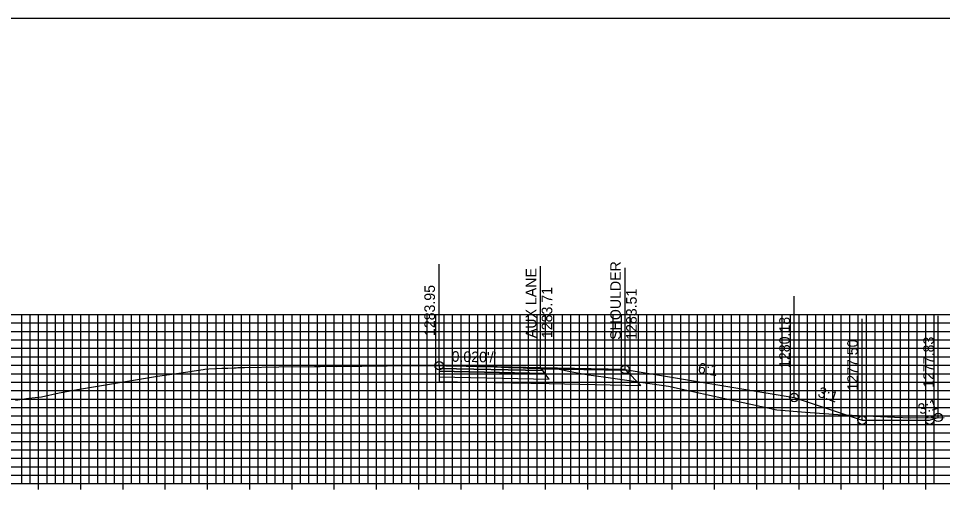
# Model space of a CAD drawing. Extents: x 674939 to 678919, y 750652 to 765176.
# Drawn here: x 678751.2 to 678860.5, y 763510.2 to 763566.3 of the extents above; entities that cross this region are included whole.
import ezdxf

# ---------------------------------------------------------------- set-up
doc = ezdxf.new("R2010")
doc.units = 0
for name, color, linetype in [('Level 10', 7, 'Continuous'), ('Level 18', 7, 'Continuous'), ('Level 19', 7, 'Continuous'), ('Level 20', 7, 'Continuous'), ('Level 22', 7, 'Continuous'), ('Level 23', 7, 'Continuous'), ('Level 4', 7, 'Continuous'), ('Level 7', 7, 'Continuous'), ('Level 8', 7, 'Continuous')]:
    doc.layers.add(name, color=color, linetype=linetype)

msp = doc.modelspace()

# ---------------------------------------------------------------- linework, layer by layer
at = {"layer": 'Level 10'}
msp.add_lwpolyline([(678750.79, 763521.17), (678752.37, 763521.4), (678753.86, 763521.56), (678755.95, 763522.02), (678758.37, 763522.45), (678764.29, 763523.44), (678767.59, 763523.99), (678770.14, 763524.37), (678772.99, 763524.79), (678773.2, 763524.84), (678773.68, 763524.88), (678775.2, 763524.94), (678775.94, 763524.96), (678776.69, 763524.99), (678776.9, 763525), (678777.13, 763525.01), (678777.9, 763525.04), (678781.96, 763525.09), (678786.2, 763525.14), (678786.84, 763525.14), (678787.6, 763525.17), (678787.89, 763525.17), (678788.84, 763525.16), (678794.8, 763525.21), (678796.12, 763525.24), (678799.16, 763525.24), (678800.92, 763525.24), (678800.93, 763525.24), (678800.94, 763525.24), (678801.74, 763525.23), (678804.13, 763525.19), (678805.38, 763525.16), (678806.77, 763525.13), (678807.5, 763525.1), (678809.15, 763525.03), (678809.74, 763525.03), (678810.88, 763524.99), (678811.36, 763524.95), (678811.41, 763524.94), (678813.84, 763524.92), (678814.54, 763524.93), (678816.86, 763524.49), (678818.63, 763524.16), (678820.4, 763523.92), (678828.1, 763522.83), (678836.03, 763521.08), (678840.89, 763520.02), (678844.28, 763519.76), (678848.18, 763519.46), (678854.84, 763519.14), (678856.76, 763519.07), (678860.72, 763519.13)], dxfattribs=at)
at = {"layer": 'Level 18'}
for points in [[(678822.94, 763524.8), (678812.94, 763525), (678800.94, 763525.24)], [(678800.94, 763525.24), (678812.94, 763525), (678822.94, 763524.8), (678842.94, 763521.47), (678850.99, 763518.79), (678858.99, 763518.79), (678859.99, 763519.12)], [(678822.94, 763524.8), (678822.94, 763524.8)]]:
    msp.add_lwpolyline(points, dxfattribs=at)
for points in [[(678800.94, 763525.24), (678800.94, 763524.91), (678813.19, 763524.66), (678812.94, 763525)], [(678812.94, 763525), (678822.94, 763524.8), (678823.06, 763524.65), (678813.06, 763524.84)]]:
    msp.add_lwpolyline(points, close=True, dxfattribs=at)
at = {"layer": 'Level 19'}
for points in [[(678800.94, 763524.91), (678800.94, 763524.58), (678813.44, 763524.33), (678813.19, 763524.66)], [(678800.94, 763524.58), (678800.94, 763523.92), (678813.94, 763523.66), (678813.44, 763524.33)]]:
    msp.add_lwpolyline(points, close=True, dxfattribs=at)
msp.add_lwpolyline([(678800.94, 763523.92), (678800.94, 763523.38), (678813.94, 763523.12), (678824.82, 763522.9), (678823.06, 763524.65)], dxfattribs=at)
at = {"layer": 'Level 20'}
for p, q in [((678598.53, 763531.29), (678898.53, 763531.29)), ((678751.53, 763511.29), (678751.53, 763531.29)), ((678752.53, 763511.29), (678752.53, 763531.29)), ((678753.53, 763511.29), (678753.53, 763531.29)), ((678754.53, 763511.29), (678754.53, 763531.29)), ((678755.53, 763511.29), (678755.53, 763531.29)), ((678756.53, 763511.29), (678756.53, 763531.29)), ((678757.53, 763511.29), (678757.53, 763531.29)), ((678758.53, 763511.29), (678758.53, 763531.29)), ((678759.53, 763511.29), (678759.53, 763531.29)), ((678760.53, 763511.29), (678760.53, 763531.29)), ((678761.53, 763511.29), (678761.53, 763531.29)), ((678762.53, 763511.29), (678762.53, 763531.29)), ((678763.53, 763511.29), (678763.53, 763531.29)), ((678764.53, 763511.29), (678764.53, 763531.29)), ((678765.53, 763511.29), (678765.53, 763531.29)), ((678766.53, 763511.29), (678766.53, 763531.29)), ((678767.53, 763511.29), (678767.53, 763531.29)), ((678768.53, 763511.29), (678768.53, 763531.29)), ((678769.53, 763511.29), (678769.53, 763531.29)), ((678770.53, 763511.29), (678770.53, 763531.29)), ((678771.53, 763511.29), (678771.53, 763531.29)), ((678772.53, 763511.29), (678772.53, 763531.29)), ((678773.53, 763511.29), (678773.53, 763531.29)), ((678774.53, 763511.29), (678774.53, 763531.29)), ((678775.53, 763511.29), (678775.53, 763531.29)), ((678776.53, 763511.29), (678776.53, 763531.29)), ((678777.53, 763511.29), (678777.53, 763531.29)), ((678778.53, 763511.29), (678778.53, 763531.29)), ((678779.53, 763511.29), (678779.53, 763531.29)), ((678780.53, 763511.29), (678780.53, 763531.29)), ((678781.53, 763511.29), (678781.53, 763531.29)), ((678782.53, 763511.29), (678782.53, 763531.29)), ((678783.53, 763511.29), (678783.53, 763531.29)), ((678784.53, 763511.29), (678784.53, 763531.29)), ((678785.53, 763511.29), (678785.53, 763531.29)), ((678786.53, 763511.29), (678786.53, 763531.29)), ((678787.53, 763511.29), (678787.53, 763531.29)), ((678788.53, 763511.29), (678788.53, 763531.29)), ((678789.53, 763511.29), (678789.53, 763531.29)), ((678790.53, 763511.29), (678790.53, 763531.29)), ((678791.53, 763511.29), (678791.53, 763531.29)), ((678792.53, 763511.29), (678792.53, 763531.29)), ((678793.53, 763511.29), (678793.53, 763531.29)), ((678794.53, 763511.29), (678794.53, 763531.29)), ((678795.53, 763511.29), (678795.53, 763531.29)), ((678796.53, 763511.29), (678796.53, 763531.29)), ((678797.53, 763511.29), (678797.53, 763531.29)), ((678798.53, 763511.29), (678798.53, 763531.29)), ((678799.53, 763511.29), (678799.53, 763531.29)), ((678800.53, 763511.29), (678800.53, 763531.29)), ((678801.53, 763511.29), (678801.53, 763531.29)), ((678802.53, 763511.29), (678802.53, 763531.29)), ((678803.53, 763511.29), (678803.53, 763531.29)), ((678804.53, 763511.29), (678804.53, 763531.29)), ((678805.53, 763511.29), (678805.53, 763531.29)), ((678806.53, 763511.29), (678806.53, 763531.29)), ((678807.53, 763511.29), (678807.53, 763531.29)), ((678808.53, 763511.29), (678808.53, 763531.29)), ((678809.53, 763511.29), (678809.53, 763531.29)), ((678810.53, 763511.29), (678810.53, 763531.29)), ((678811.53, 763511.29), (678811.53, 763531.29)), ((678812.53, 763511.29), (678812.53, 763531.29)), ((678813.53, 763511.29), (678813.53, 763531.29)), ((678814.53, 763511.29), (678814.53, 763531.29)), ((678815.53, 763511.29), (678815.53, 763531.29)), ((678816.53, 763511.29), (678816.53, 763531.29)), ((678817.53, 763511.29), (678817.53, 763531.29)), ((678818.53, 763511.29), (678818.53, 763531.29)), ((678819.53, 763511.29), (678819.53, 763531.29)), ((678820.53, 763511.29), (678820.53, 763531.29)), ((678821.53, 763511.29), (678821.53, 763531.29)), ((678822.53, 763511.29), (678822.53, 763531.29)), ((678823.53, 763511.29), (678823.53, 763531.29)), ((678824.53, 763511.29), (678824.53, 763531.29)), ((678825.53, 763511.29), (678825.53, 763531.29)), ((678826.53, 763511.29), (678826.53, 763531.29)), ((678827.53, 763511.29), (678827.53, 763531.29)), ((678828.53, 763511.29), (678828.53, 763531.29)), ((678829.53, 763511.29), (678829.53, 763531.29)), ((678830.53, 763511.29), (678830.53, 763531.29)), ((678831.53, 763511.29), (678831.53, 763531.29)), ((678832.53, 763511.29), (678832.53, 763531.29)), ((678833.53, 763511.29), (678833.53, 763531.29)), ((678834.53, 763511.29), (678834.53, 763531.29)), ((678835.53, 763511.29), (678835.53, 763531.29)), ((678836.53, 763511.29), (678836.53, 763531.29)), ((678837.53, 763511.29), (678837.53, 763531.29)), ((678838.53, 763511.29), (678838.53, 763531.29)), ((678839.53, 763511.29), (678839.53, 763531.29)), ((678840.53, 763511.29), (678840.53, 763531.29)), ((678841.53, 763511.29), (678841.53, 763531.29)), ((678842.53, 763511.29), (678842.53, 763531.29)), ((678843.53, 763511.29), (678843.53, 763531.29)), ((678844.53, 763511.29), (678844.53, 763531.29)), ((678845.53, 763511.29), (678845.53, 763531.29)), ((678846.53, 763511.29), (678846.53, 763531.29)), ((678847.53, 763511.29), (678847.53, 763531.29)), ((678848.53, 763511.29), (678848.53, 763531.29)), ((678849.53, 763511.29), (678849.53, 763531.29)), ((678850.53, 763511.29), (678850.53, 763531.29)), ((678851.53, 763511.29), (678851.53, 763531.29)), ((678852.53, 763511.29), (678852.53, 763531.29)), ((678853.53, 763511.29), (678853.53, 763531.29)), ((678854.53, 763511.29), (678854.53, 763531.29)), ((678855.53, 763511.29), (678855.53, 763531.29)), ((678856.53, 763511.29), (678856.53, 763531.29)), ((678857.53, 763511.29), (678857.53, 763531.29)), ((678858.53, 763511.29), (678858.53, 763531.29)), ((678859.53, 763511.29), (678859.53, 763531.29)), ((678598.53, 763530.29), (678898.53, 763530.29)), ((678598.53, 763529.29), (678898.53, 763529.29)), ((678598.53, 763528.29), (678898.53, 763528.29)), ((678598.53, 763527.29), (678898.53, 763527.29)), ((678598.53, 763526.29), (678898.53, 763526.29)), ((678598.53, 763525.29), (678898.53, 763525.29)), ((678598.53, 763524.29), (678898.53, 763524.29)), ((678598.53, 763523.29), (678898.53, 763523.29)), ((678598.53, 763522.29), (678898.53, 763522.29)), ((678598.53, 763521.29), (678898.53, 763521.29)), ((678598.53, 763520.29), (678898.53, 763520.29)), ((678598.53, 763519.29), (678898.53, 763519.29)), ((678598.53, 763518.29), (678898.53, 763518.29)), ((678598.53, 763517.29), (678898.53, 763517.29)), ((678598.53, 763516.29), (678898.53, 763516.29)), ((678598.53, 763515.29), (678898.53, 763515.29)), ((678598.53, 763514.29), (678898.53, 763514.29)), ((678598.53, 763513.29), (678898.53, 763513.29)), ((678598.53, 763512.29), (678898.53, 763512.29)), ((678598.53, 763511.29), (678898.53, 763511.29))]:
    msp.add_line(p, q, dxfattribs=at)
at = {"layer": 'Level 23'}
for p, q in [((678800.94, 763525.24), (678800.94, 763537.24)), ((678812.94, 763525), (678812.94, 763537)), ((678822.94, 763524.8), (678822.94, 763536.8)), ((678842.94, 763521.47), (678842.94, 763533.47)), ((678850.99, 763518.79), (678850.99, 763530.79)), ((678859.99, 763519.12), (678859.99, 763531.12))]:
    msp.add_line(p, q, dxfattribs=at)
at = {"layer": 'Level 4'}
msp.add_lwpolyline([(678578.53, 763346.29), (678918.53, 763346.29), (678918.53, 763566.29), (678578.53, 763566.29)], close=True, dxfattribs=at)
for centre in [(678800.94, 763525.24), (678822.94, 763524.8), (678842.94, 763521.47), (678850.99, 763518.79), (678858.99, 763518.79), (678859.99, 763519.12)]:
    msp.add_circle(centre, 0.5, dxfattribs=at)
at = {"layer": 'Level 7'}
for points in [[(678822.94, 763524.8), (678842.94, 763521.47), (678850.99, 763518.79)], [(678850.99, 763518.79), (678858.99, 763518.79), (678859.99, 763519.12)]]:
    msp.add_lwpolyline(points, dxfattribs=at)
at = {"layer": 'Level 8'}
for p, q in [((678753.53, 763510.59), (678753.53, 763511.99)), ((678758.53, 763510.59), (678758.53, 763511.99)), ((678763.53, 763510.59), (678763.53, 763511.99)), ((678768.53, 763510.59), (678768.53, 763511.99)), ((678773.53, 763510.59), (678773.53, 763511.99)), ((678778.53, 763510.59), (678778.53, 763511.99)), ((678783.53, 763510.59), (678783.53, 763511.99)), ((678788.53, 763510.59), (678788.53, 763511.99)), ((678793.53, 763510.59), (678793.53, 763511.99)), ((678798.53, 763510.59), (678798.53, 763511.99)), ((678803.53, 763510.59), (678803.53, 763511.99)), ((678808.53, 763510.59), (678808.53, 763511.99)), ((678813.53, 763510.59), (678813.53, 763511.99)), ((678818.53, 763510.59), (678818.53, 763511.99)), ((678823.53, 763510.59), (678823.53, 763511.99)), ((678828.53, 763510.59), (678828.53, 763511.99)), ((678833.53, 763510.59), (678833.53, 763511.99)), ((678838.53, 763510.59), (678838.53, 763511.99)), ((678843.53, 763510.59), (678843.53, 763511.99)), ((678848.53, 763510.59), (678848.53, 763511.99)), ((678853.53, 763510.59), (678853.53, 763511.99)), ((678858.53, 763510.59), (678858.53, 763511.99)), ((678598.53, 763511.29), (678898.53, 763511.29))]:
    msp.add_line(p, q, dxfattribs=at)

# ---------------------------------------------------------------- texts
at = {"layer": 'Level 22'}
for s, rotation, p in [("0.020'/'", 358.8542, (678802.4, 763525.71)), ('6:1', 350.5377, (678831.5, 763524.38)), ('3:1', 341.5651, (678845.66, 763521.59)), ('3:1', 18.4349, (678857.87, 763519.44))]:
    msp.add_text(s, height=1.25, rotation=rotation, dxfattribs=at).set_placement(p)
at = {"layer": 'Level 23'}
for s, p in [('SHOULDER', (678822.44, 763528.3)), ('AUX LANE', (678812.44, 763528.5)), ('1283.95', (678800.44, 763528.74)), ('1283.71', (678814.32, 763528.5)), ('1283.51', (678824.32, 763528.3)), ('1280.18', (678842.44, 763524.97)), ('1277.83', (678859.49, 763522.62)), ('1277.50', (678850.49, 763522.29))]:
    msp.add_text(s, height=1.25, rotation=90, dxfattribs=at).set_placement(p)

doc.saveas('drawing.dxf')
